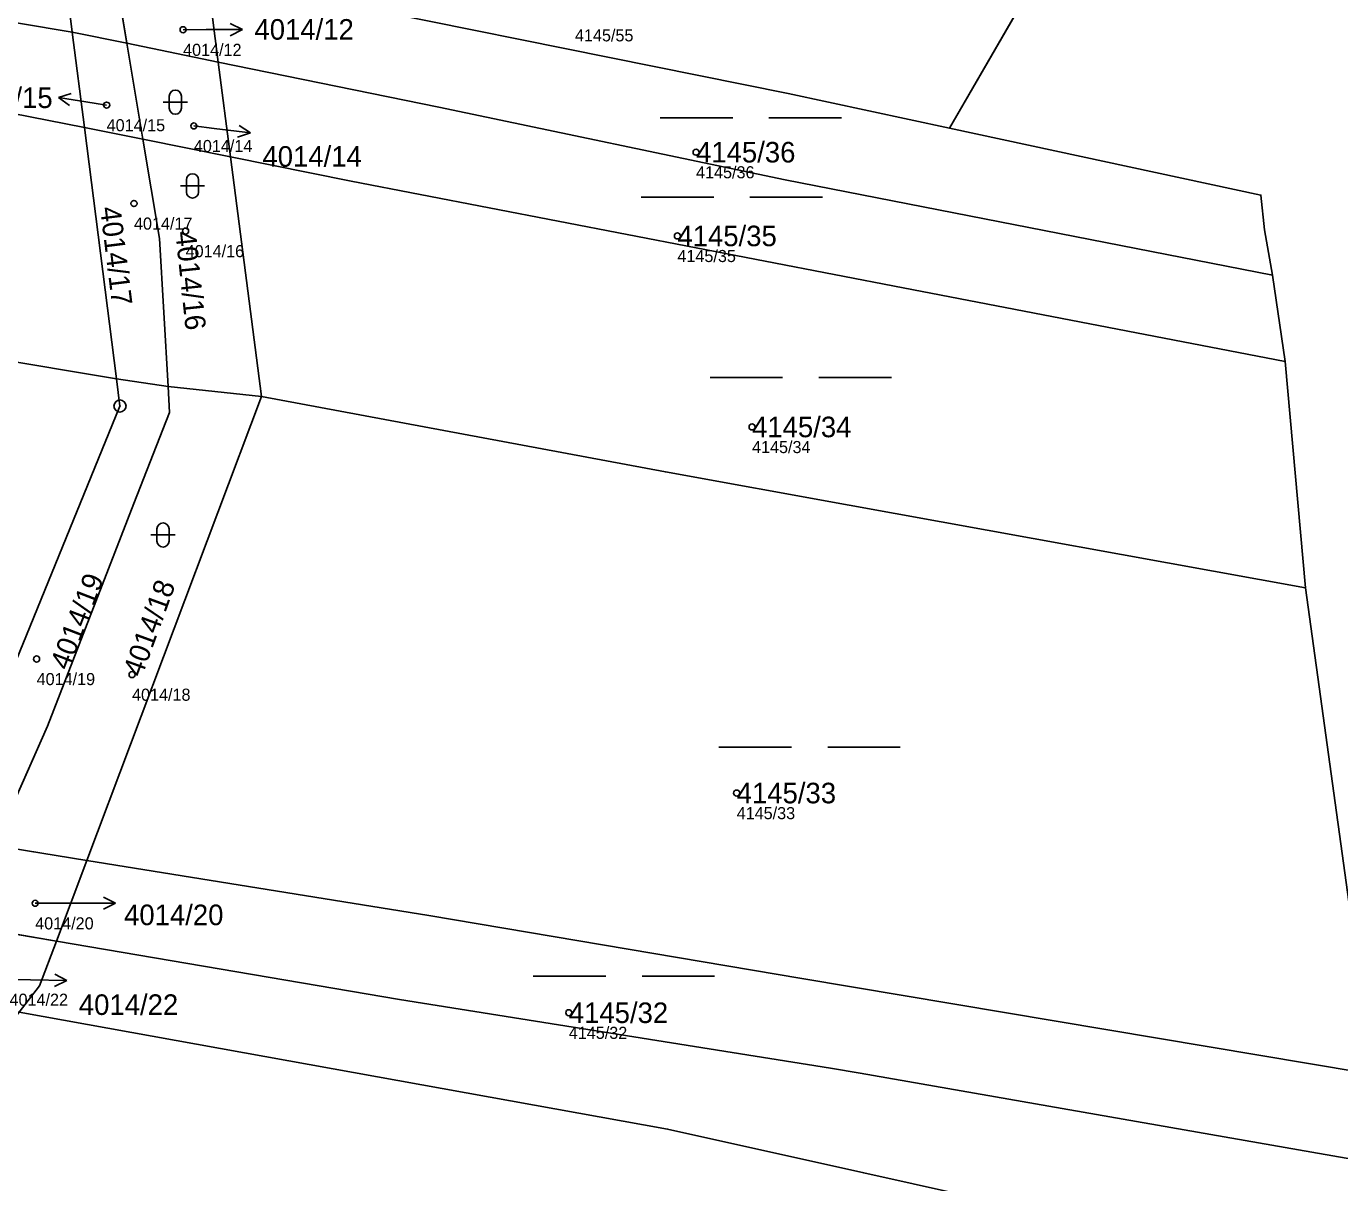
# Model space of a CAD drawing. Extents: x -739214 to -733252, y -1147612 to -1142842.
# Drawn here: x -735913 to -735804.4, y -1146651.5 to -1146556 of the extents above; entities that cross this region are included whole.
import ezdxf

# ---------------------------------------------------------------- set-up
doc = ezdxf.new("R2010")
doc.units = 0
for name, color, linetype in [('Definiční body', 7, 'Continuous'), ('Hranice parcel', 7, 'Continuous'), ('Parcelní čísla', 7, 'Continuous'), ('Polygon parcely', 7, 'Continuous'), ('Pop  PČ popisy', 7, 'Continuous'), ('Značky bodu BP', 7, 'Continuous'), ('Značky kultur', 7, 'Continuous')]:
    doc.layers.add(name, color=color, linetype=linetype)

msp = doc.modelspace()

# ---------------------------------------------------------------- linework, layer by layer
at = {"layer": 'Definiční body'}
for centre in [(-735900.05, -1146556.24), (-735906.37, -1146562.47), (-735899.16, -1146564.19), (-735857.64, -1146566.36), (-735904.11, -1146570.6), (-735899.84, -1146572.88), (-735859.18, -1146573.28), (-735853.01, -1146589.07), (-735912.16, -1146608.25), (-735904.27, -1146609.54), (-735854.28, -1146619.33), (-735912.28, -1146628.44), (-735868.16, -1146637.49)]:
    msp.add_circle(centre, 0.25, dxfattribs=at)
at = {"layer": 'Hranice parcel'}
for p, q in [((-735905.89, -1146550.23), (-735904.7, -1146557.36)), ((-735829.69, -1146552.28), (-735836.68, -1146564.38)), ((-735909.7, -1146552.66), (-735909.22, -1146556.43)), ((-735909.22, -1146556.43), (-735904.7, -1146557.36)), ((-735909.22, -1146556.43), (-735908.21, -1146564.31)), ((-735904.7, -1146557.36), (-735897.14, -1146558.91)), ((-735904.7, -1146557.36), (-735903.37, -1146565.29)), ((-735896.13, -1146566.75), (-735897.14, -1146558.91)), ((-735908.21, -1146564.31), (-735903.37, -1146565.29)), ((-735908.21, -1146564.31), (-735905.56, -1146585.08)), ((-735903.37, -1146565.29), (-735896.13, -1146566.75)), ((-735893.57, -1146586.56), (-735896.13, -1146566.75)), ((-735809.98, -1146576.52), (-735808.92, -1146583.65)), ((-735808.92, -1146583.65), (-735807.25, -1146602.37)), ((-735905.56, -1146585.08), (-735901.29, -1146585.72)), ((-735901.29, -1146585.72), (-735893.57, -1146586.56)), ((-735901.29, -1146585.72), (-735901.17, -1146587.88)), ((-735908.02, -1146624.9), (-735893.57, -1146586.56)), ((-735911.27, -1146613.8), (-735915.63, -1146623.67)), ((-735915.63, -1146623.67), (-735908.02, -1146624.9)), ((-735910.53, -1146631.57), (-735908.02, -1146624.9)), ((-735919, -1146630.13), (-735910.53, -1146631.57))]:
    msp.add_line(p, q, dxfattribs=at)
for points in [[(-736013.97, -1146533.01), (-735983.06, -1146542.37), (-735940.98, -1146551.1), (-735909.22, -1146556.43)], [(-736006.69, -1146543.64), (-735980.25, -1146550.16), (-735908.21, -1146564.31)], [(-735897.14, -1146558.91), (-735897.92, -1146552.81), (-735898.18, -1146551.79)], [(-735836.68, -1146564.38), (-735850.02, -1146561.52), (-735898.18, -1146551.79)], [(-735809.98, -1146576.52), (-735838.86, -1146570.88), (-735850.27, -1146568.65), (-735878.91, -1146562.65), (-735897.14, -1146558.91)], [(-735903.37, -1146565.29), (-735902, -1146573.49), (-735901.29, -1146585.72)], [(-735836.68, -1146564.38), (-735810.93, -1146569.91), (-735810.64, -1146572.79), (-735809.98, -1146576.52)], [(-735808.92, -1146583.65), (-735840.52, -1146577.56), (-735886.14, -1146568.76), (-735896.13, -1146566.75)], [(-735989.37, -1146569.65), (-735948.81, -1146577.87), (-735905.56, -1146585.08)], [(-735905.56, -1146585.08), (-735905.27, -1146587.34), (-735914.46, -1146609.85)], [(-735807.25, -1146602.37), (-735844.97, -1146595.54), (-735860.17, -1146592.79), (-735893.57, -1146586.56)], [(-735901.17, -1146587.88), (-735904.13, -1146595.39), (-735911.27, -1146613.8)], [(-735807.25, -1146602.37), (-735803.67, -1146628.32), (-735802.74, -1146642.41)], [(-735802.74, -1146642.41), (-735848.89, -1146634.65), (-735879.74, -1146629.46), (-735908.02, -1146624.9)], [(-735910.53, -1146631.57), (-735911.93, -1146635.27), (-735913.61, -1146637.45)], [(-735802.74, -1146642.41), (-735802.78, -1146649.71), (-735844.07, -1146642.47), (-735846.52, -1146642.08), (-735882.15, -1146636.39), (-735910.53, -1146631.57)], [(-735913.61, -1146637.45), (-735859.99, -1146647.11), (-735843.77, -1146650.73), (-735803.24, -1146659.77), (-735804.04, -1146672.2), (-735804.78, -1146685.47)]]:
    msp.add_lwpolyline(points, dxfattribs=at)
at = {"layer": 'Polygon parcely'}
for points in [[(-736013.97, -1146533.01), (-735983.06, -1146542.37), (-735940.98, -1146551.1), (-735909.22, -1146556.43), (-735909.7, -1146552.66), (-735943.78, -1146546.93), (-735979.5, -1146538.66), (-736017.74, -1146527.6)], [(-735980.25, -1146550.16), (-735908.21, -1146564.31), (-735909.22, -1146556.43), (-735940.98, -1146551.1), (-735983.06, -1146542.37), (-736013.97, -1146533.01), (-736009.21, -1146539.85), (-736006.69, -1146543.64)], [(-735836.68, -1146564.38), (-735829.69, -1146552.28), (-735852.1, -1146548.16), (-735901.46, -1146538.96), (-735898.18, -1146551.79), (-735850.02, -1146561.52)], [(-735989.37, -1146569.65), (-735948.81, -1146577.87), (-735905.56, -1146585.08), (-735908.21, -1146564.31), (-735980.25, -1146550.16), (-736006.69, -1146543.64)], [(-735909.7, -1146552.66), (-735909.22, -1146556.43), (-735904.7, -1146557.36), (-735905.89, -1146550.23), (-735910.12, -1146549.37)], [(-735897.14, -1146558.91), (-735897.92, -1146552.81), (-735898.18, -1146551.79), (-735905.89, -1146550.23), (-735904.7, -1146557.36)], [(-735850.02, -1146561.52), (-735898.18, -1146551.79), (-735897.92, -1146552.81), (-735897.14, -1146558.91), (-735878.91, -1146562.65), (-735850.27, -1146568.65), (-735838.86, -1146570.88), (-735809.98, -1146576.52), (-735810.64, -1146572.79), (-735810.93, -1146569.91), (-735836.68, -1146564.38)], [(-735909.22, -1146556.43), (-735908.21, -1146564.31), (-735903.37, -1146565.29), (-735904.7, -1146557.36)], [(-735903.37, -1146565.29), (-735896.13, -1146566.75), (-735897.14, -1146558.91), (-735904.7, -1146557.36)], [(-735838.86, -1146570.88), (-735850.27, -1146568.65), (-735878.91, -1146562.65), (-735897.14, -1146558.91), (-735896.13, -1146566.75), (-735886.14, -1146568.76), (-735840.52, -1146577.56), (-735808.92, -1146583.65), (-735809.98, -1146576.52)], [(-735901.29, -1146585.72), (-735902, -1146573.49), (-735903.37, -1146565.29), (-735908.21, -1146564.31), (-735905.56, -1146585.08)], [(-735903.37, -1146565.29), (-735902, -1146573.49), (-735901.29, -1146585.72), (-735893.57, -1146586.56), (-735896.13, -1146566.75)], [(-735886.14, -1146568.76), (-735896.13, -1146566.75), (-735893.57, -1146586.56), (-735860.17, -1146592.79), (-735844.97, -1146595.54), (-735807.25, -1146602.37), (-735808.92, -1146583.65), (-735840.52, -1146577.56)], [(-735980.13, -1146583.54), (-735969.64, -1146601.02), (-735944.21, -1146605.42), (-735914.46, -1146609.85), (-735905.27, -1146587.34), (-735905.56, -1146585.08), (-735948.81, -1146577.87), (-735989.37, -1146569.65)], [(-735915.63, -1146623.67), (-735911.27, -1146613.8), (-735904.13, -1146595.39), (-735901.17, -1146587.88), (-735901.29, -1146585.72), (-735905.56, -1146585.08), (-735905.27, -1146587.34), (-735914.46, -1146609.85), (-735919.82, -1146622.99)], [(-735901.17, -1146587.88), (-735904.13, -1146595.39), (-735911.27, -1146613.8), (-735915.63, -1146623.67), (-735908.02, -1146624.9), (-735893.57, -1146586.56), (-735901.29, -1146585.72)], [(-735844.97, -1146595.54), (-735860.17, -1146592.79), (-735893.57, -1146586.56), (-735908.02, -1146624.9), (-735879.74, -1146629.46), (-735848.89, -1146634.65), (-735802.74, -1146642.41), (-735803.67, -1146628.32), (-735807.25, -1146602.37)], [(-735919, -1146630.13), (-735910.53, -1146631.57), (-735908.02, -1146624.9), (-735915.63, -1146623.67), (-735917.56, -1146628.03)], [(-735908.02, -1146624.9), (-735910.53, -1146631.57), (-735882.15, -1146636.39), (-735846.52, -1146642.08), (-735844.07, -1146642.47), (-735802.78, -1146649.71), (-735802.74, -1146642.41), (-735848.89, -1146634.65), (-735879.74, -1146629.46)], [(-735922.88, -1146635.78), (-735913.61, -1146637.45), (-735911.93, -1146635.27), (-735910.53, -1146631.57), (-735919, -1146630.13)], [(-735804.78, -1146685.47), (-735804.04, -1146672.2), (-735803.24, -1146659.77), (-735843.77, -1146650.73), (-735859.99, -1146647.11), (-735913.61, -1146637.45), (-735922.48, -1146648.95), (-735927.07, -1146654.9), (-735928.17, -1146661.65), (-735834.55, -1146679.72)]]:
    msp.add_lwpolyline(points, close=True, dxfattribs=at)
msp.add_lwpolyline([(-735829.69, -1146552.28), (-735836.68, -1146564.38), (-735810.93, -1146569.91), (-735810.64, -1146572.79), (-735809.98, -1146576.52), (-735808.92, -1146583.65), (-735807.25, -1146602.37), (-735803.67, -1146628.32), (-735802.74, -1146642.41), (-735802.78, -1146649.71), (-735844.07, -1146642.47), (-735846.52, -1146642.08), (-735882.15, -1146636.39), (-735910.53, -1146631.57), (-735911.93, -1146635.27), (-735913.61, -1146637.45), (-735859.99, -1146647.11), (-735843.77, -1146650.73), (-735803.24, -1146659.77), (-735804.04, -1146672.2), (-735804.78, -1146685.47), (-735805, -1146692.04), (-735805.28, -1146694.6)], dxfattribs=at)
at = {"layer": 'Pop  PČ popisy'}
for p, q in [((-735900.05, -1146556.24), (-735898.15, -1146556.23)), ((-735898.15, -1146556.23), (-735895.15, -1146556.23)), ((-735895.15, -1146556.23), (-735896.15, -1146555.73)), ((-735895.15, -1146556.23), (-735896.15, -1146556.73)), ((-735910.36, -1146561.84), (-735909.3, -1146561.5)), ((-735907.4, -1146562.31), (-735910.36, -1146561.84)), ((-735910.36, -1146561.84), (-735909.45, -1146562.49)), ((-735906.37, -1146562.47), (-735907.4, -1146562.31)), ((-735899.16, -1146564.19), (-735897.47, -1146564.39)), ((-735894.49, -1146564.76), (-735895.42, -1146564.14)), ((-735897.47, -1146564.39), (-735894.49, -1146564.76)), ((-735894.49, -1146564.76), (-735895.55, -1146565.13)), ((-735905.63, -1146628.44), (-735906.63, -1146627.94)), ((-735908.63, -1146628.44), (-735912.28, -1146628.44)), ((-735908.63, -1146628.44), (-735905.63, -1146628.44)), ((-735905.63, -1146628.44), (-735906.63, -1146628.94)), ((-735914.4, -1146634.75), (-735912.67, -1146634.78)), ((-735912.67, -1146634.78), (-735909.67, -1146634.83)), ((-735909.67, -1146634.83), (-735910.68, -1146635.32)), ((-735909.67, -1146634.83), (-735910.66, -1146634.31))]:
    msp.add_line(p, q, dxfattribs=at)
at = {"layer": 'Značky bodu BP'}
for radius in [0.5, 0.0303]:
    msp.add_circle((-735905.27, -1146587.34), radius, dxfattribs=at)
at = {"layer": 'Značky kultur'}
for p, q in [((-735901.19, -1146561.72), (-735901.19, -1146562.72)), ((-735900.19, -1146562.72), (-735900.19, -1146561.72)), ((-735901.69, -1146562.22), (-735899.69, -1146562.22)), ((-735860.61, -1146563.51), (-735854.61, -1146563.51)), ((-735851.61, -1146563.51), (-735845.61, -1146563.51)), ((-735899.77, -1146568.65), (-735899.77, -1146569.65)), ((-735898.77, -1146569.65), (-735898.77, -1146568.65)), ((-735900.27, -1146569.15), (-735898.27, -1146569.15)), ((-735862.18, -1146570.07), (-735856.18, -1146570.07)), ((-735853.18, -1146570.07), (-735847.18, -1146570.07)), ((-735856.48, -1146584.97), (-735850.48, -1146584.97)), ((-735847.48, -1146584.97), (-735841.48, -1146584.97)), ((-735902.21, -1146597.5), (-735902.21, -1146598.5)), ((-735901.21, -1146598.5), (-735901.21, -1146597.5)), ((-735902.71, -1146598), (-735900.71, -1146598)), ((-735855.75, -1146615.55), (-735849.75, -1146615.55)), ((-735846.75, -1146615.55), (-735840.75, -1146615.55)), ((-735871.1, -1146634.47), (-735865.1, -1146634.47)), ((-735862.1, -1146634.47), (-735856.1, -1146634.47))]:
    msp.add_line(p, q, dxfattribs=at)
for centre, start, end in [((-735900.69, -1146561.72), 0, 180), ((-735900.69, -1146562.72), 180, 359.9879), ((-735899.27, -1146568.65), 0, 180), ((-735899.27, -1146569.65), 180, 359.9879), ((-735901.71, -1146597.5), 0, 180), ((-735901.71, -1146598.5), 180, 359.9879)]:
    msp.add_arc(centre, 0.5, start, end, dxfattribs=at)

# ---------------------------------------------------------------- texts
at = {"layer": 'Definiční body'}
for s, p in [('4145/55', (-735867.65, -1146557.2)), ('4014/12', (-735900.05, -1146558.4)), ('4014/15', (-735906.37, -1146564.63)), ('4014/14', (-735899.16, -1146566.35)), ('4145/36', (-735857.64, -1146568.52)), ('4014/17', (-735904.11, -1146572.76)), ('4014/16', (-735899.84, -1146575.04)), ('4145/35', (-735859.18, -1146575.44)), ('4145/34', (-735853.01, -1146591.23)), ('4014/19', (-735912.16, -1146610.41)), ('4014/18', (-735904.27, -1146611.7)), ('4145/33', (-735854.28, -1146621.49)), ('4014/20', (-735912.28, -1146630.6)), ('4014/22', (-735914.4, -1146636.91)), ('4145/32', (-735868.16, -1146639.65))]:
    msp.add_text(s, height=1, dxfattribs=at).set_placement(p)
at = {"layer": 'Parcelní čísla'}
for s, p in [('4014/12', (-735894.15, -1146557.06)), ('4014/15', (-735919.05, -1146562.71)), ('4145/36', (-735857.64, -1146567.21)), ('4014/14', (-735893.49, -1146567.56)), ('4145/35', (-735859.18, -1146574.13)), ('4145/34', (-735853.01, -1146589.92)), ('4145/33', (-735854.28, -1146620.18)), ('4014/20', (-735904.93, -1146630.25)), ('4014/22', (-735908.67, -1146637.67)), ('4145/32', (-735868.16, -1146638.34))]:
    msp.add_text(s, height=1.7, dxfattribs=at).set_placement(p)
for s, rotation, p in [('4014/17', 277, (-735906.92, -1146570.95)), ('4014/16', 276, (-735900.69, -1146572.97)), ('4014/19', 69, (-735909.51, -1146609.27)), ('4014/18', 70, (-735903.47, -1146609.83))]:
    msp.add_text(s, height=1.7, rotation=rotation, dxfattribs=at).set_placement(p)

doc.saveas('drawing.dxf')
